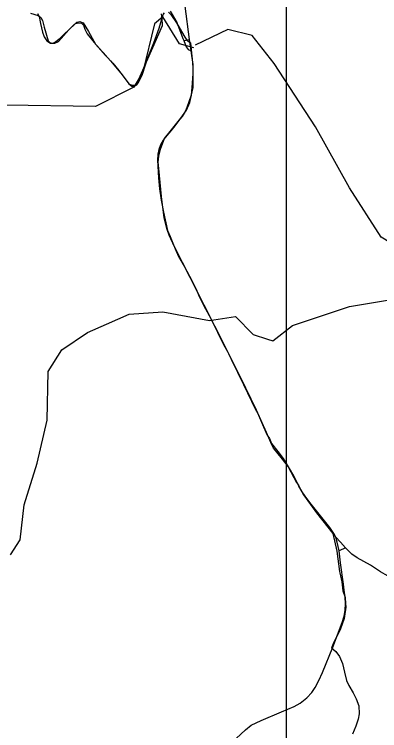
# Model space of a CAD drawing. Extents: x -789162 to -606354, y -1062736 to -945481.
# Drawn here: x -695927 to -694530, y -979512 to -976779 of the extents above; entities that cross this region are included whole.
import ezdxf

# ---------------------------------------------------------------- set-up
doc = ezdxf.new("R2010")
doc.units = 0
for name, color, linetype in [('_Rámeček', 7, 'Continuous'), ('_SIRSI VZTAHY_CYKLOTRASY MISTNI S', 7, 'Continuous'), ('_SIRSI VZTAHY_PRIRODNIHO PARKU', 7, 'Continuous'), ('_SIRSI VZTAHY_SILNICE II TRIDY_NAVRH', 7, 'Continuous'), ('_SIRSI VZTAHY_SILNICE III TRIDY_STAV', 7, 'Continuous'), ('_SIRSI VZTAHY_USES_RBK_S', 7, 'Continuous')]:
    doc.layers.add(name, color=color, linetype=linetype)

msp = doc.modelspace()

# ---------------------------------------------------------------- linework, layer by layer
at = {"layer": '_Rámeček'}
msp.add_lwpolyline([(-673887.2, -995977.3), (-673887.2, -966277.3), (-694887.2, -966277.3), (-694887.2, -995977.3)], close=True, dxfattribs=at)
at = {"layer": '_SIRSI VZTAHY_CYKLOTRASY MISTNI S'}
for points in [[(-695240.6, -976905.8), (-695295, -976891.2), (-695358.7, -976787.6), (-695390.6, -976814.2), (-695435.7, -976997.5), (-695470.3, -977056), (-695616.3, -977130.4), (-695958.8, -977125.1), (-696213.7, -977098.5), (-696495.2, -977151.6), (-696550.9, -977228.7), (-696792.6, -977372.2), (-696938.6, -977507.7), (-697249.3, -977712.3), (-697392.6, -977701.6), (-697713.9, -977752.1), (-698027.2, -977972.7), (-697934.3, -978078.9), (-697918.4, -978299.5), (-698128.8, -978420.4)], [(-692501.8, -978412.4), (-692645.1, -978346), (-692724.8, -978218.4), (-692825.7, -978128.1), (-692958.4, -978130.8), (-693338.1, -978170.6), (-693460.3, -978175.9), (-693582.4, -978205.2), (-693816.1, -978162.6), (-693975.4, -978027.1), (-694086.9, -977912.9), (-694118.8, -977846.4), (-694323.2, -977750.8), (-694525, -977628.6), (-694645.8, -977440.6), (-694775.9, -977208.1), (-694933.9, -976966.3), (-695017.6, -976859.3), (-695110.5, -976836.1), (-695235.9, -976896.5)]]:
    msp.add_lwpolyline(points, dxfattribs=at)
at = {"layer": '_SIRSI VZTAHY_PRIRODNIHO PARKU'}
for points in [[(-695865, -976774.2), (-695836, -976782.7), (-695825, -976790.8), (-695819, -976801.5), (-695818, -976807.5), (-695812, -976827.7), (-695797, -976879.6), (-695791, -976885.8), (-695781, -976888.7), (-695773, -976886.6), (-695751, -976869.1), (-695702, -976820.9), (-695688, -976809), (-695676, -976806.1), (-695663, -976811.1), (-695643, -976843.9), (-695616, -976892.3), (-695587, -976926), (-695579, -976934.5), (-695550, -976964.8), (-695527, -976992.5), (-695489, -977043.3), (-695478, -977052.4), (-695469, -977052.4), (-695458, -977047), (-695451, -977035.5), (-695437, -977006.7), (-695418, -976946.5), (-695393, -976886.9), (-695373, -976831), (-695358, -976778.6), (-695353, -976772.3)], [(-695338, -976770.5), (-695328, -976779.6), (-695307, -976811), (-695279, -976859.5), (-695269, -976876), (-695254, -976887.6), (-695248, -976937.6), (-695246, -976962.5), (-695245, -976984.3), (-695244, -977003.9), (-695245, -977023.5), (-695245, -977057.6), (-695252, -977090.7), (-695267, -977133.6), (-695274, -977149.8), (-695285, -977167.9), (-695294, -977178.8), (-695318, -977210.8), (-695322, -977215.3), (-695350, -977248.9), (-695358, -977259.1), (-695368, -977276.5), (-695375, -977293.8), (-695378, -977311.9), (-695379, -977334.5), (-695376, -977402.4), (-695372, -977444.4), (-695365, -977487.4), (-695357, -977533.8), (-695341, -977602.8), (-695331, -977626.7), (-695321, -977651.9), (-695312, -977674), (-695299, -977702.1), (-695278, -977739.7), (-695257, -977777.8), (-695232, -977827.5), (-695220, -977855.1), (-695202, -977890.4), (-695176, -977938.9), (-695126, -978041.6), (-695122, -978047.5), (-695111.1, -978067.3), (-695108, -978073), (-695098, -978094), (-695051, -978191.2), (-695005, -978286.7), (-694998, -978298.8), (-694975, -978352.3), (-694961, -978384.3), (-694952, -978397.6), (-694944, -978415.8), (-694920, -978446.7), (-694899, -978473.7), (-694880, -978505.2), (-694848, -978565.4), (-694841, -978575.3), (-694833, -978590.2), (-694821, -978611.7), (-694795, -978648.7), (-694772, -978680.7), (-694710, -978759.1), (-694694, -978827.6), (-694684, -978905.1), (-694683, -978909.5), (-694675, -978944.5), (-694671, -978978.8), (-694663, -979003.6), (-694661, -979026.6), (-694660, -979041.2), (-694666, -979084.1), (-694680, -979123.8), (-694708, -979181), (-694715, -979196), (-694698, -979209.9), (-694684, -979229.6), (-694673, -979256.3), (-694665, -979288.7), (-694657, -979321), (-694648, -979339.9), (-694632, -979368), (-694620, -979390.6), (-694610, -979416.8), (-694609, -979447.3), (-694613, -979468.4), (-694621, -979494.7), (-694634, -979525.2)]]:
    msp.add_lwpolyline(points, dxfattribs=at)
at = {"layer": '_SIRSI VZTAHY_SILNICE II TRIDY_NAVRH'}
for points in [[(-695257.7, -976874.4), (-695274.1, -976748)], [(-694698.3, -978773.7), (-694706.3, -978759.5), (-694721.5, -978736.3), (-694757.1, -978691.9), (-694792.7, -978647.4), (-694808.7, -978626.6), (-694827.3, -978600.7), (-694839.3, -978578.8), (-694858.4, -978540.1), (-694878.4, -978505.4), (-694902.2, -978476.6), (-694924, -978449.1), (-694935.7, -978433.5), (-694947, -978412.8), (-694963, -978374.8), (-695001.3, -978288.6), (-695061.9, -978162.5), (-695119.4, -978049.2), (-695201.3, -977888), (-695254.8, -977782.3), (-695314.7, -977665.6), (-695335.1, -977621.7), (-695342.4, -977599.2), (-695353.4, -977555.5), (-695364.8, -977474.3), (-695374.9, -977367.3), (-695376.5, -977343.1), (-695374, -977319.9), (-695367.9, -977293.2), (-695352.1, -977252.3), (-695325.8, -977218.7), (-695290.7, -977174.5), (-695269.2, -977144.1), (-695256.1, -977114.4), (-695250.2, -977087.5), (-695246.6, -977057.5), (-695243.4, -977004.8), (-695243.5, -976969.7), (-695250.5, -976917.4)], [(-694685.3, -978825.3), (-694693, -978793.2), (-694698.3, -978773.7)], [(-695078.8, -979541.4), (-695043.7, -979508.7), (-695021.6, -979491.1), (-694983.7, -979472.8), (-694905.1, -979440.5), (-694857.2, -979419.6), (-694834.2, -979406.6), (-694808.5, -979387.2), (-694789.8, -979365.9), (-694777.3, -979347.4), (-694763.1, -979321.2), (-694749.1, -979290.1), (-694710.1, -979193.4), (-694673.8, -979099.5), (-694666.1, -979074.5), (-694661.8, -979051.6), (-694660.6, -979028.6), (-694662.9, -979000.9), (-694666.3, -978976.4), (-694669.3, -978953.2), (-694680.6, -978871.3), (-694685.3, -978825.3)]]:
    msp.add_lwpolyline(points, dxfattribs=at)
at = {"layer": '_SIRSI VZTAHY_SILNICE III TRIDY_STAV'}
for points in [[(-695837.6, -976775.8), (-695831.4, -976787.4), (-695826.6, -976813.4), (-695818.7, -976846.7), (-695812.4, -976864.5), (-695802.8, -976880.1), (-695788.1, -976888), (-695772.4, -976888.6), (-695758, -976881.9), (-695718.2, -976837.9), (-695692.8, -976813.8), (-695680, -976810.6), (-695669.5, -976812.5), (-695662, -976820.5), (-695656.7, -976834.7), (-695648.2, -976852.8), (-695621.8, -976886.1), (-695559.1, -976955.4), (-695519.9, -977003.6), (-695487.8, -977044.8), (-695476.8, -977048.7), (-695466.6, -977048.7), (-695456.4, -977040.1), (-695446.2, -977014.6), (-695397.3, -976904.8), (-695360.4, -976821), (-695361.2, -976793.5), (-695364.1, -976776.4)], [(-695331.3, -976766.1), (-695323.7, -976779.1), (-695305.9, -976809.3), (-695282.7, -976870.5), (-695279, -976878.9)], [(-695279, -976878.9), (-695257.7, -976874.4)], [(-695279, -976878.9), (-695270.5, -976903.1), (-695261.9, -976913.2), (-695250.5, -976917.4)], [(-695250.5, -976917.4), (-695257.7, -976874.4)], [(-694660.8, -978814.1), (-694680.4, -978792.2), (-694698.3, -978773.7)], [(-694660.8, -978814.1), (-694685.3, -978825.3)], [(-693875.8, -979523.7), (-693877.8, -979508.6), (-693885.1, -979485), (-693901.9, -979461.8), (-693922.4, -979427.4), (-693947.3, -979378), (-693963.2, -979344.3), (-693986.4, -979308.7), (-694011.7, -979277.3), (-694046.3, -979239.2), (-694095.2, -979192.2), (-694146, -979146.8), (-694189, -979118.9), (-694231.8, -979091.6), (-694306.4, -979043.6), (-694401.3, -978981.7), (-694456.4, -978945.2), (-694510.1, -978915.9), (-694526.8, -978906.1), (-694566.2, -978880.9), (-694616.9, -978853), (-694637, -978838.3), (-694660.8, -978814.1)]]:
    msp.add_lwpolyline(points, dxfattribs=at)
at = {"layer": '_SIRSI VZTAHY_USES_RBK_S'}
msp.add_lwpolyline([(-695940.6, -978841), (-695903.8, -978784.2), (-695888.8, -978650.5), (-695839.8, -978491.8), (-695800.9, -978327.2), (-695797.8, -978141.1), (-695744.6, -978059.3), (-695646.4, -977992.8), (-695574.8, -977961.1), (-695487.9, -977922.3), (-695359.1, -977913.9), (-695181.3, -977946.9), (-695081.8, -977931.5), (-695014.5, -977999.9), (-694959, -978018.3), (-694939.1, -978024.9), (-694863.4, -977966), (-694646.4, -977893.4), (-694493.2, -977867.6)], dxfattribs=at)

doc.saveas('drawing.dxf')
